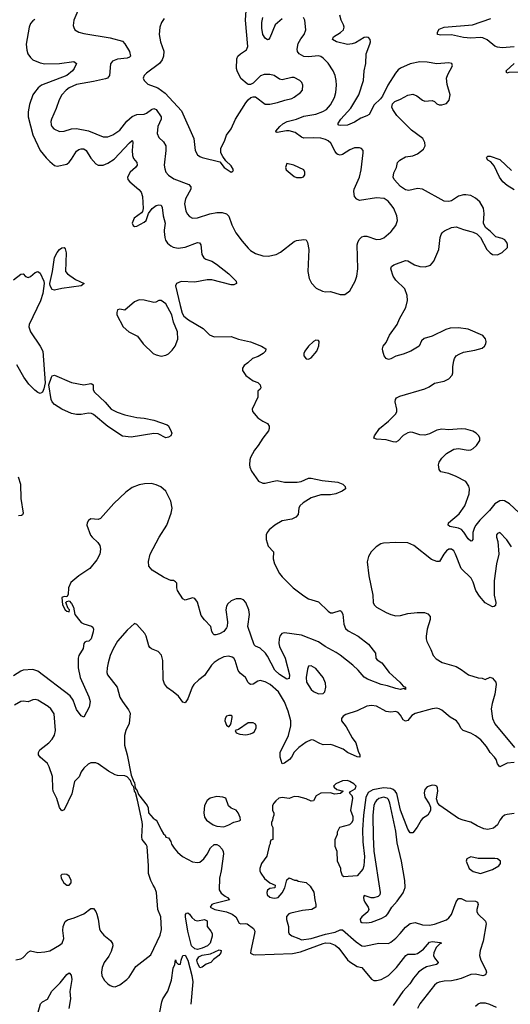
# Model space of a CAD drawing. Header units: inches. Extents: x 1954678 to 2060271, y 904822 to 1016299.
# Tile 277 of 403: x 2013221 to 2017277, y 983605 to 991753. Entities that reach past the tile are written whole.
import ezdxf

# ---------------------------------------------------------------- set-up
doc = ezdxf.new("R2010")
doc.units = ezdxf.units.IN
doc.header["$MEASUREMENT"] = 0
doc.layers.add('C0918', color=7, linetype='Continuous')
doc.layers.add('C0919', color=7, linetype='Continuous')

msp = doc.modelspace()

# ---------------------------------------------------------------- linework, layer by layer
at = {"layer": 'C0918', "color": 5}
for points, elevation in [([(2014415.6, 990000), (2014419.7, 989950), (2014427, 989927), (2014443.6, 989903.6), (2014470, 989881.5), (2014490, 989871.4), (2014530, 989863.2), (2014590, 989870.2), (2014690, 989910.3), (2014706.4, 989906.4), (2014717.6, 989890), (2014727.2, 989810), (2014742.6, 989782.6), (2014760.7, 989770), (2014810, 989753.4), (2014848.2, 989730), (2014950.2, 989650.2), (2015010.6, 989590), (2015014, 989570), (2014990, 989557.6), (2014970, 989558.3), (2014810, 989600.5), (2014770, 989599.5), (2014670, 989579.6), (2014555.1, 989584.9), (2014518, 989570), (2014510.4, 989550), (2014547.3, 989387.3), (2014565.2, 989325.2), (2014578.5, 989298.5), (2014616.3, 989270), (2014738.5, 989198.5), (2014790, 989146), (2014830, 989128.9), (2014970, 989132.4), (2015029.2, 989109.2), (2015130, 989088.1), (2015220.7, 989050), (2015256, 989030), (2015254, 989010), (2015233.4, 988990), (2015193.5, 988966.5), (2015144.9, 988950), (2015107.4, 988912.6), (2015077.3, 988890), (2015063, 988870), (2015062, 988850), (2015090, 988808.7), (2015150, 988763.8), (2015191, 988750), (2015210.3, 988730.3), (2015214.4, 988705.6), (2015210, 988695.3), (2015190, 988678), (2015188.8, 988630), (2015142, 988530), (2015144.9, 988510), (2015190, 988459.3), (2015230, 988430.4), (2015270, 988410.5), (2015282.4, 988390), (2015283.1, 988370), (2015277.6, 988350), (2015230.2, 988289.8), (2015191.8, 988228.2), (2015162, 988190), (2015130.3, 988129.7), (2015124.2, 988110), (2015121.7, 988070), (2015124.2, 988050), (2015137.1, 988017.1), (2015194.2, 987934.2), (2015230, 987916.3), (2015250, 987916.3), (2015307.7, 987932.3), (2015350, 987938.4), (2015410, 987924.9), (2015515.5, 987924.5), (2015548.5, 987931.5), (2015610, 987958.4), (2015630, 987958.4), (2015720.7, 987940.7), (2015850, 987927), (2015893, 987910), (2015910.6, 987890), (2015914, 987870), (2015886, 987850), (2015836, 987830), (2015790, 987821), (2015710, 987819.8), (2015630, 987794.8), (2015564.6, 987755.4), (2015536.5, 987730), (2015527.8, 987710), (2015522.1, 987657.9), (2015505.3, 987634.7), (2015470, 987618.2), (2015390, 987606.4), (2015330, 987569.8), (2015284.2, 987530), (2015267.4, 987510), (2015258.9, 987490), (2015258.3, 987450), (2015276.5, 987396.5), (2015319.5, 987350), (2015316.1, 987290), (2015328, 987250), (2015369.1, 987170), (2015390, 987141.7), (2015481.7, 987050), (2015570, 986985.2), (2015610, 986960.3), (2015690, 986936), (2015770, 986857), (2015790, 986845.7), (2015810, 986845.7), (2015870, 986863.8), (2015878.3, 986858.3), (2015892.3, 986832.3), (2015900.2, 986750), (2015914.6, 986714.6), (2015936.8, 986696.8), (2016018.4, 986650), (2016104.7, 986584.7), (2016162.4, 986510), (2016165.7, 986470), (2016175.2, 986455.2), (2016215.5, 986430), (2016274.8, 986350), (2016364, 986270), (2016390, 986238), (2016411.3, 986228.7), (2016410.7, 986209.3), (2016398, 986218), (2016370.6, 986209.4), (2016330, 986217), (2016260.7, 986240.7), (2016209.2, 986250), (2016096.2, 986296.2), (2016070, 986311.3), (2016019.1, 986370), (2015975.8, 986410), (2015870, 986493.8), (2015836.7, 986516.7), (2015745.5, 986565.5), (2015690, 986604.2), (2015550, 986659.4), (2015410, 986679.9), (2015386.9, 986673.1), (2015370.9, 986650), (2015365.4, 986630), (2015364.3, 986590), (2015370, 986566), (2015415.7, 986470), (2015452.1, 986330), (2015450, 986302), (2015430, 986295.6), (2015370, 986335.4), (2015330.6, 986370), (2015270, 986485.4), (2015252.9, 986510), (2015210, 986550.9), (2015170, 986568.3), (2015160.5, 986580.5), (2015108, 986730), (2015121.8, 986830), (2015116.4, 986870), (2015089.6, 986930), (2015070, 986951.6), (2015050, 986961.6), (2015010, 986959.6), (2014970, 986943.6), (2014941.1, 986918.9), (2014930, 986899), (2014924.6, 986870), (2014939, 986770), (2014934.9, 986730), (2014930, 986719.5), (2014910, 986691.3), (2014873.4, 986670), (2014843.3, 986663.3), (2014830, 986663.6), (2014819.3, 986670), (2014810, 986688.7), (2014800.4, 986730), (2014747.5, 986787.5), (2014722.6, 986822.6), (2014690, 986932.7), (2014670, 986962), (2014650, 986969.5), (2014590, 986949.2), (2014570, 986959.3), (2014525.6, 987030), (2014519.5, 987050), (2014519, 987090), (2014510, 987102), (2014491.9, 987111.9), (2014470, 987112.7), (2014450, 987119.3), (2014410, 987140.9), (2014316.4, 987196.4), (2014289.6, 987230), (2014286.3, 987270), (2014299.6, 987330), (2014373.7, 987470), (2014437.7, 987570), (2014473.7, 987670), (2014480.5, 987710), (2014470, 987769), (2014429.5, 987850), (2014387.1, 987887.1), (2014350, 987904.2), (2014310, 987914.7), (2014252.4, 987912.4), (2014210, 987904.8), (2014150, 987881.8), (2014098, 987842), (2013999.5, 987750), (2013890, 987623.7), (2013870, 987617), (2013810, 987621.2), (2013790, 987608.7), (2013778.8, 987590), (2013774.8, 987570), (2013807.1, 987487.1), (2013819.1, 987470), (2013866.7, 987426.7), (2013882.7, 987402.8), (2013888.9, 987370), (2013882.6, 987330), (2013858.3, 987281.7), (2013800.2, 987210), (2013710, 987149.8), (2013644.4, 987095.6), (2013625.7, 987050), (2013622.5, 986997.5), (2013610, 986976), (2013590, 986980.9), (2013568.4, 986970), (2013576, 986910), (2013597.3, 986870), (2013610, 986859.1), (2013630, 986854), (2013632.7, 986870), (2013621.6, 986881.6), (2013601.2, 986930), (2013610, 986937.3), (2013630, 986943.1), (2013650, 986920.4), (2013666.7, 986890), (2013677.1, 986830), (2013717.4, 986777.4), (2013730, 986764), (2013750, 986753.4), (2013815.4, 986735.4), (2013825.3, 986725.3), (2013830.2, 986710.2), (2013828.5, 986688.5), (2013811, 986629), (2013791.3, 986608.7), (2013770, 986607.6), (2013759.5, 986600.5), (2013752.4, 986590), (2013746.5, 986550), (2013710.3, 986490), (2013704.4, 986470), (2013704.4, 986390), (2013722, 986310), (2013793.7, 986150), (2013803.1, 986110), (2013795.8, 986064.2), (2013750, 985982), (2013730, 985993.2), (2013690, 986045.1), (2013662.9, 986122.9), (2013637.3, 986157.3), (2013370, 986362), (2013330, 986376.4), (2013250, 986369.7), (2013230, 986362.6), (2013170, 986323.9)], 520), ([(2015003.1, 990000), (2015008.4, 989990), (2015059.9, 989919.9), (2015110, 989861.6), (2015130, 989843.1), (2015170, 989818.9), (2015230, 989798.5), (2015274.7, 989794.7), (2015342.7, 989810), (2015377.6, 989830), (2015490, 989917.1), (2015510, 989925.5), (2015570, 989934.8), (2015590, 989931.3), (2015600.7, 989910), (2015610.4, 989850), (2015603, 989670), (2015613.4, 989610), (2015632.7, 989572.7), (2015672.3, 989532.3), (2015725.2, 989505.2), (2015750, 989500.7), (2015790, 989504), (2015870, 989479.1), (2015910, 989478), (2015949.5, 989510), (2015995.1, 989590), (2016008, 989630), (2016016.8, 989690), (2016011.5, 989890), (2016015.3, 989910), (2016026.9, 989933.2), (2016050, 989955.3), (2016070, 989961.5), (2016090, 989961.5), (2016170, 989932.9), (2016203.7, 989936.3), (2016231.8, 989948.2), (2016290, 989997.1), (2016292.3, 990000)], 540), ([(2017430, 987596.9), (2017270, 987746), (2017230, 987769.9), (2017210, 987774.5), (2017190, 987771.6), (2017150, 987746.8), (2017104.1, 987690), (2017025.7, 987610), (2016993.1, 987570), (2016979.8, 987550), (2016966, 987510), (2016967.7, 987450), (2016959.5, 987440.5), (2016950, 987438.7), (2016930, 987455.4), (2016892.2, 987512.2), (2016873, 987533), (2016850, 987544.9), (2016778.5, 987558.5), (2016763.5, 987570), (2016765.7, 987590), (2016855.4, 987664.6), (2016902.3, 987730), (2016936.5, 987830), (2016939.8, 987870), (2016933, 987893), (2016908.2, 987930), (2016830, 987973.6), (2016770, 987998), (2016702.9, 988010), (2016687.8, 988030), (2016683.9, 988070), (2016687.9, 988092.1), (2016710, 988124.4), (2016750, 988161.6), (2016810, 988199.5), (2016850, 988205.3), (2016930, 988190.5), (2016950, 988193.4), (2016970, 988204), (2016997.2, 988230), (2017025.2, 988270), (2017025.2, 988290), (2017017.2, 988310), (2016996, 988330), (2016967.3, 988347.2), (2016910, 988363.9), (2016870, 988367.1), (2016770, 988359.7), (2016710, 988364), (2016670, 988356.3), (2016610, 988325.4), (2016570, 988314.5), (2016530, 988316.1), (2016470, 988336.4), (2016450, 988339.1), (2016430, 988335.3), (2016390, 988312.1), (2016350, 988268), (2016330, 988256.9), (2016310, 988258.5), (2016250, 988276.8), (2016170, 988281.2), (2016148.7, 988290), (2016154, 988310), (2016195.6, 988370), (2016270, 988429.2), (2016331.7, 988490), (2016339.8, 988510), (2016339.3, 988530), (2016323.9, 988590), (2016327.1, 988610), (2016337.1, 988622.9), (2016362.9, 988637.1), (2016570, 988699.3), (2016605.3, 988714.7), (2016650, 988745.6), (2016730, 988761), (2016770, 988781.8), (2016796.8, 988810), (2016802.7, 988830), (2016802.6, 988882.6), (2016809.8, 988930), (2016816.2, 988950), (2016829.9, 988970.1), (2016854, 988986), (2016890, 989000.6), (2016982.9, 989017.1), (2017045.3, 989034.7), (2017064.5, 989050), (2017074, 989070), (2017076.2, 989090), (2017071.2, 989111.2), (2017050, 989139.6), (2016930, 989191.3), (2016850, 989203.1), (2016780.2, 989199.8), (2016744, 989190), (2016630, 989132.6), (2016564.4, 989115.6), (2016544, 989096), (2016523, 989050), (2016453.4, 989010), (2016390, 988984.4), (2016330, 988969.7), (2016290, 988945.6), (2016270, 988941.6), (2016249.7, 988949.7), (2016234.5, 988970), (2016222.4, 989010), (2016220.7, 989030), (2016226.6, 989050), (2016250, 989082.8), (2016279.1, 989140.9), (2016341, 989230), (2016362, 989278), (2016413, 989370), (2016428.2, 989430), (2016425.4, 989470), (2016404.5, 989524.5), (2016330, 989596.3), (2016308.3, 989630), (2016289.6, 989690), (2016296, 989710), (2016315.1, 989724.9), (2016410, 989760.5), (2016430, 989757.1), (2016484.8, 989724.8), (2016530, 989710.3), (2016572.9, 989707.1), (2016617.4, 989722.6), (2016644.2, 989755.8), (2016687.1, 989850), (2016697.8, 989950), (2016704.9, 989975.1), (2016714, 989990), (2016725.8, 990000)], 520), ([(2016951.6, 990000), (2016970, 989995.3), (2017001.4, 989981.4), (2017030, 989950.7), (2017083.7, 989850), (2017110, 989822.4), (2017130, 989808.5), (2017170, 989808.2), (2017210, 989825.5), (2017252.9, 989867.1), (2017253, 989893), (2017248.4, 989910), (2017232, 989932), (2017210, 989942.7), (2017157.2, 989957.2), (2017125.4, 989990), (2017113, 990000)], 520), ([(2013170, 989600.1), (2013230, 989645.8), (2013250, 989648.5), (2013270, 989626.7), (2013290, 989619.6), (2013310, 989626.9), (2013350, 989661.8), (2013370, 989668.2), (2013390, 989656.5), (2013419.7, 989590), (2013424, 989570), (2013412.5, 989487.5), (2013392.6, 989427.4), (2013300.2, 989230), (2013297.6, 989210), (2013310.9, 989170), (2013390.6, 989050.6), (2013411.2, 989010), (2013432.4, 988747.6), (2013421.9, 988698.1), (2013410, 988669.8), (2013390, 988660.8), (2013370, 988668.7), (2013346, 988686), (2013297.6, 988737.6), (2013253.9, 988793.9), (2013196.7, 988896.7)], 480), ([(2013208.1, 987970), (2013228, 987910), (2013230.9, 987790), (2013250.3, 987669.7), (2013244.1, 987655.9), (2013236, 987650), (2013210, 987648.2)], 480), ([(2017285.6, 987390), (2017249.5, 987449.5), (2017190, 987508.7), (2017170, 987502), (2017162.8, 987490), (2017162.8, 987470), (2017174, 987434), (2017182, 987330), (2017162, 987250), (2017142.3, 987110), (2017142.3, 986990), (2017158.4, 986930), (2017155.8, 986904.2), (2017144, 986896), (2017130, 986895.1), (2017070, 986928.5), (2017022.1, 986982.1), (2016991.6, 987030), (2016970, 987098.4), (2016952.9, 987130), (2016871.1, 987210), (2016824.7, 987330), (2016810, 987357), (2016791, 987371), (2016770, 987371), (2016750, 987356.9), (2016727, 987330), (2016690.8, 987270), (2016670.4, 987269.6), (2016626.8, 987286.8), (2016480.5, 987400.5), (2016430, 987422.9), (2016330, 987425.6), (2016230, 987422), (2016205.7, 987414.3), (2016166.8, 987390), (2016127.7, 987350), (2016104.9, 987310), (2016092.5, 987267.5), (2016106.5, 987150), (2016139.5, 986990), (2016143.1, 986930), (2016150.6, 986910), (2016171.8, 986891.8), (2016250, 986848.5), (2016290, 986830.4), (2016330, 986820.4), (2016370, 986822.4), (2016430, 986837.6), (2016508.3, 986848.3), (2016566.6, 986846.6), (2016595.8, 986835.8), (2016614.6, 986814.6), (2016615.8, 986790), (2016588.5, 986710), (2016580.4, 986650), (2016582.4, 986630), (2016587.3, 986607.3), (2016621.4, 986541.4), (2016640.5, 986490), (2016662.9, 986462.9), (2016712.8, 986432.8), (2016830, 986399.1), (2016870, 986376.3), (2016931.3, 986330), (2017010, 986307.7), (2017044, 986304), (2017070, 986292), (2017110, 986312), (2017130, 986302.8), (2017156.3, 986270), (2017159.1, 986250), (2017150.3, 986170), (2017126, 986094), (2017118.6, 986050), (2017130.2, 985970), (2017150, 985924.9), (2017311.2, 985731.2)], 540), ([(2017310, 985607), (2017250, 985600.5), (2017190, 985569.2), (2017170, 985595.3), (2017159.6, 985630), (2017146.6, 985650), (2017110, 985688.3), (2017079.3, 985739.3), (2017033.1, 985793.1), (2016990, 985827.9), (2016950, 985849.8), (2016887.3, 985870), (2016870, 985887.3), (2016849.7, 985930), (2016831.1, 985950), (2016780, 985980), (2016710, 986038.5), (2016690, 986049.7), (2016670, 986054.4), (2016630.7, 986050.7), (2016490, 986012.2), (2016464, 985996.1), (2016430, 985953.6), (2016410, 985947.6), (2016390, 985960.3), (2016370, 985997.2), (2016350, 986020.9), (2016330, 986026.8), (2016290, 986021.8), (2016250, 986027.4), (2016170, 986071.2), (2016130, 986078), (2016090, 986071.1), (2016010, 986032.6), (2015918, 986002), (2015896, 985990), (2015881, 985970), (2015882.8, 985950), (2015920, 985900), (2015969.4, 985809.4), (2016000.9, 985770), (2016018.9, 985698.9), (2016034.4, 985670), (2016032, 985650), (2016010, 985654), (2015932, 985690), (2015894.9, 985714.9), (2015810, 985748.7), (2015790, 985754), (2015730, 985753.2), (2015702.4, 985762.4), (2015650, 985789.8), (2015630, 985792.5), (2015590, 985775.3), (2015527.9, 985730), (2015489.5, 985690.5), (2015469.3, 985650.7), (2015452.7, 985630), (2015410, 985601.6), (2015390, 985596), (2015374, 985650), (2015375.6, 985690), (2015442.5, 985830), (2015462.4, 985910), (2015461.4, 985950), (2015440.9, 986030), (2015410, 986108.2), (2015362, 986190), (2015290.9, 986250), (2015250, 986273.3), (2015210, 986284.2), (2015190, 986278.7), (2015150, 986255.4), (2015130, 986251.3), (2015118.9, 986258.9), (2015110, 986267.3), (2015087.1, 986310), (2015044.3, 986344.3), (2015026.4, 986366.3), (2015002.4, 986450), (2014990, 986469.4), (2014978, 986478), (2014950, 986486.3), (2014910, 986480.4), (2014870, 986462.3), (2014830, 986433.7), (2014807.9, 986410), (2014750, 986326.9), (2014700.9, 986290), (2014659.6, 986250), (2014646, 986230), (2014610, 986133.2), (2014590, 986099.3), (2014570, 986106), (2014533.8, 986153.8), (2014490, 986191.3), (2014442.5, 986222.5), (2014417, 986257), (2014406.6, 986290), (2014405.1, 986450), (2014394.5, 986494.5), (2014365.8, 986525.8), (2014310, 986546.6), (2014297.6, 986557.6), (2014289.5, 986570), (2014267, 986650), (2014254.5, 986674.5), (2014190, 986748.7), (2014170, 986755.3), (2014110, 986701.2), (2014030, 986609.4), (2013994, 986546), (2013970.3, 986490), (2013951.6, 986430), (2013944.6, 986390), (2013942.6, 986350), (2013947, 986330), (2014027.4, 986230), (2014050, 986147.7), (2014070, 986110.5), (2014121.8, 986041.8), (2014134, 986014), (2014124.9, 985930), (2014097.4, 985870), (2014086.7, 985830), (2014087.6, 985750), (2014109.3, 985669.3), (2014141.7, 985501.7), (2014164.9, 985444.9), (2014170, 985441), (2014176.8, 985396.8), (2014182.8, 985382.8), (2014190, 985381), (2014202.3, 985342.3), (2014274, 985250), (2014282, 985230), (2014286.8, 985190), (2014324.9, 985144.9), (2014350, 985128), (2014357.6, 985117.6), (2014390.4, 985050), (2014410, 985016.3), (2014423.4, 985003.4), (2014430, 984986.8), (2014450, 984982), (2014470, 984952), (2014476.4, 984930), (2014496.7, 984896.7), (2014524.3, 984864.3), (2014568, 984828), (2014650, 984783.1), (2014690, 984777.4), (2014710, 984782.3), (2014744, 984810), (2014770, 984846.7), (2014798.9, 984901.1), (2014830, 984927.4), (2014850, 984926.2), (2014870, 984915.8), (2014894.1, 984890), (2014903.5, 984870), (2014905.7, 984850), (2014885.9, 984710), (2014872.9, 984650), (2014870.9, 984550.9), (2014885.4, 984525.5), (2014919, 984499), (2014938, 984490), (2014954.8, 984470), (2014824.4, 984435.6), (2014810.5, 984430), (2014794.9, 984410), (2014835.5, 984390), (2014929.7, 984369.7), (2014977.7, 984350), (2015007.6, 984330), (2015035.3, 984275.3), (2015050, 984270.3), (2015090, 984273.1), (2015101, 984270), (2015153.6, 984233.6), (2015163.7, 984210), (2015163.1, 984190), (2015131.1, 984050), (2015130, 984028.9), (2015150, 984016.6), (2015173.7, 984013.7), (2015475.8, 984024.2), (2015542, 984038), (2015730, 984109.1), (2015750, 984112.9), (2015788.4, 984110), (2015830, 984093.1), (2015858.9, 984070), (2015930, 983974), (2015950, 983956.6), (2016010, 983917.4), (2016050, 983910.3), (2016130, 983812.8), (2016150, 983802.4), (2016170, 983801.2), (2016210.3, 983810.3), (2016270, 983844.1), (2016335.4, 983910), (2016414, 984010), (2016430, 984018.5), (2016490, 984018.8), (2016510, 984025.8), (2016559.5, 984060.5), (2016610, 984118.2), (2016630, 984125.6), (2016697.4, 984117.4), (2016707.3, 984110), (2016695.5, 984104.5), (2016664.9, 984075.1), (2016643.8, 984030), (2016642.6, 984010), (2016651.3, 983990), (2016680.4, 983950), (2016677.7, 983942.3), (2016665.9, 983934.1), (2016583.7, 983916.3), (2016550, 983896.3), (2016518.9, 983870), (2016477.4, 983822.6), (2016446.8, 983773.2), (2016389.4, 983710), (2016310, 983594.8)], 540), ([(2013187.9, 983972.1), (2013230, 983981.6), (2013250, 983992.7), (2013290, 984037.1), (2013310, 984048.2), (2013370, 984034), (2013430, 984038.8), (2013470, 984047.3), (2013550, 984094), (2013572, 984110), (2013585.2, 984150), (2013576.5, 984216.5), (2013579.5, 984250), (2013597, 984290), (2013617.3, 984302.7), (2013670, 984319.6), (2013750, 984354.6), (2013810, 984397), (2013830, 984397.1), (2013850, 984374), (2013859.6, 984350), (2013870.3, 984310), (2013881.3, 984230), (2013890, 984210.8), (2013916.7, 984176.7), (2013972.8, 984132.8), (2013988.4, 984108.4), (2013990.4, 984090), (2013978, 984042), (2013957.1, 984002.9), (2013919.3, 983950), (2013903.8, 983910), (2013897.1, 983870), (2013900.9, 983840.9), (2013922.3, 983802.3), (2013950, 983773.4), (2013970, 983760.4), (2013990, 983752.2), (2014010, 983750.3), (2014050, 983765.7), (2014107.6, 983810), (2014125.6, 983830), (2014182.3, 983917.7), (2014305.6, 984014.4), (2014383.7, 984176.3), (2014394.7, 984225.3), (2014388.7, 984330), (2014363.1, 984390), (2014352.7, 984530), (2014338.8, 984570), (2014324.1, 984590), (2014305.3, 984630), (2014287, 984687), (2014287.2, 984750), (2014275.6, 984910), (2014267.5, 984927.5), (2014233.6, 984970), (2014229.4, 984990), (2014236.9, 985090), (2014234.1, 985114.1), (2014194.7, 985294.7), (2014177.5, 985357.5), (2014170, 985368.7), (2014163.6, 985403.6), (2014150, 985417.2), (2014138, 985458), (2014110, 985486.6), (2014090, 985494.5), (2014030, 985497.6), (2014010, 985503.6), (2013954.1, 985534.1), (2013870, 985595.8), (2013850, 985603.5), (2013810, 985604), (2013786.9, 985593.1), (2013750, 985558.3), (2013729.1, 985530), (2013712.1, 985487.9), (2013674, 985450), (2013652.7, 985347.3), (2013590, 985214), (2013570, 985205.2), (2013550, 985233.2), (2013527.1, 985307.1), (2013498.9, 985370), (2013494.3, 985390), (2013493.3, 985490), (2013464, 985570), (2013450, 985597.6), (2013389.4, 985650), (2013377, 985670), (2013376.2, 985690), (2013387, 985710), (2013462, 985770), (2013490, 985799.1), (2013510, 985831), (2013517.4, 985870), (2013506.6, 986010), (2013478, 986050), (2013455.1, 986070), (2013370, 986122.3), (2013350, 986128.5), (2013330, 986125.1), (2013290, 986107.1), (2013250, 986112.4), (2013230, 986109.7), (2013179, 986081)], 540), ([(2017310, 985183.7), (2017250, 985176), (2017230, 985169.3), (2017210, 985152.7), (2017191.5, 985128.5), (2017170.3, 985090), (2017137.2, 985062.8), (2017090, 985051.3), (2017057.8, 985057.8), (2017002.7, 985082.7), (2016950, 985113.3), (2016887.8, 985127.8), (2016850, 985143), (2016694, 985250), (2016677.2, 985270), (2016665.6, 985305.6), (2016679, 985370), (2016676.5, 985396.5), (2016668.7, 985410), (2016656.6, 985416.6), (2016630, 985419.3), (2016590, 985405.2), (2016570, 985382), (2016564.1, 985355.9), (2016570, 985318), (2016604.9, 985264.9), (2016617.3, 985237.3), (2016617.3, 985210), (2016594, 985170), (2016550, 985141.6), (2016539.5, 985130), (2016508.4, 985070), (2016470, 985023.7), (2016450, 985025.2), (2016430, 985054), (2016370, 985212.8), (2016338.3, 985350), (2016326.5, 985370), (2016310, 985382.4), (2016290, 985389.5), (2016230, 985396.5), (2016140.7, 985379.3), (2016101.7, 985358.3), (2016084, 985316), (2016062.6, 985170), (2016056.3, 985050), (2016058.6, 984950), (2016071.3, 984828.7), (2016066.8, 984750), (2016056.7, 984723.3), (2016010, 984669.4), (2015900.2, 984660.2), (2015888.4, 984668.4), (2015875.3, 984710), (2015875.3, 984730), (2015848, 984790), (2015846, 984870), (2015828, 984910), (2015828, 984970), (2015847.3, 985012.7), (2015848.4, 985031.6), (2015868, 985070), (2015950, 985094), (2015966, 985110), (2015977, 985130), (2015976.6, 985156.6), (2015959, 985210), (2015974, 985310), (2015969, 985330), (2015948, 985352), (2015955.3, 985364.7), (2015993.1, 985386.9), (2016003.7, 985410), (2015982.9, 985430), (2015950, 985449.7), (2015930, 985457.4), (2015890, 985454.3), (2015834.8, 985430), (2015816, 985410), (2015820.7, 985400.7), (2015842.8, 985382.8), (2015894, 985370), (2015874, 985350), (2015824, 985344), (2015790, 985354), (2015710, 985353.2), (2015671.3, 985330), (2015650, 985288), (2015630, 985286), (2015590, 985304), (2015530, 985322.7), (2015490, 985324), (2015450, 985308.7), (2015390, 985316), (2015364.7, 985310), (2015338, 985290), (2015322, 985270), (2015312, 985250), (2015312, 985210), (2015322, 985190), (2015322, 985170), (2015312.7, 985147.3), (2015312, 985130), (2015302, 985110), (2015302, 985090), (2015312.7, 985067.3), (2015314, 984970), (2015298, 984962), (2015292.7, 984947.3), (2015292.7, 984932.7), (2015283.6, 984916.4), (2015264.7, 984830), (2015221, 984770), (2015206.8, 984730), (2015206.8, 984710), (2015214.8, 984690), (2015245.2, 984645.2), (2015290, 984611.3), (2015332, 984590), (2015330, 984568), (2015290, 984562), (2015270.9, 984549.1), (2015264, 984530), (2015267.7, 984510), (2015290, 984490.8), (2015310, 984484.9), (2015330, 984482), (2015358, 984490), (2015392.1, 984527.9), (2015414, 984570), (2015430, 984634), (2015450, 984652), (2015492.7, 984632.7), (2015511.6, 984631.6), (2015523.6, 984623.6), (2015590, 984614), (2015623.6, 984583.6), (2015653.7, 984533.7), (2015660.7, 984470), (2015670.6, 984430), (2015670.6, 984410), (2015636, 984390), (2015558.5, 984381.5), (2015462, 984358), (2015447.3, 984352.7), (2015427.3, 984332.7), (2015426.5, 984306.5), (2015443.8, 984250), (2015442, 984202), (2015447.6, 984187.6), (2015470, 984172.7), (2015530, 984150.6), (2015550, 984137.3), (2015632, 984150), (2015750, 984185.1), (2015830, 984201.7), (2015870, 984220.3), (2015890, 984220.9), (2016002.8, 984122.8), (2016050, 984089.5), (2016070, 984085), (2016190, 984111.8), (2016270, 984109.1), (2016290, 984119.6), (2016330, 984152.2), (2016367.1, 984190), (2016410, 984243.6), (2016450, 984273.5), (2016490, 984280.6), (2016550, 984262.8), (2016610, 984259.1), (2016650, 984266.9), (2016750, 984303.6), (2016770, 984319.6), (2016790, 984348.8), (2016830, 984453.7), (2016850, 984479.1), (2016870, 984479.3), (2016910, 984461.4), (2016990, 984459), (2017006, 984450), (2017011.8, 984430), (2017000.3, 984390), (2017000.3, 984370), (2017011.8, 984350), (2017072, 984292), (2017076.9, 984270), (2017051.5, 984128.5), (2017028.4, 984050), (2017023.7, 984010), (2017032.9, 983970), (2017073.7, 983890), (2017079.3, 983870), (2017073, 983850), (2017050, 983841.3), (2016990, 983853.1), (2016950, 983852), (2016870, 983818.4), (2016830, 983807.4), (2016790, 983798.8), (2016730, 983796.2), (2016690, 983788.7), (2016670, 983779.1), (2016650, 983762), (2016529.1, 983610), (2016510.4, 983570.4)], 560), ([(2014379.1, 983540.9), (2014394.9, 983625.1), (2014404.5, 983650), (2014445.3, 983714.7), (2014475.8, 983804.2), (2014490, 983902.8), (2014504.9, 983935.1), (2014510, 983972), (2014514.8, 983954.8), (2014530, 983938), (2014550, 983936), (2014555.8, 983970), (2014570, 984008.4), (2014590, 984012), (2014610.8, 983970.8), (2014643.4, 983843.4), (2014651.2, 983791.2), (2014635.1, 983604.9)], 520), ([(2013372.3, 983527.7), (2013392, 983608), (2013410, 983624.9), (2013450, 983648.4), (2013485.8, 983714.2), (2013556.2, 983783.8), (2013610, 983850.4), (2013630, 983864.9), (2013646.9, 983846.9), (2013651.9, 983810), (2013636.1, 983710), (2013640.5, 983650), (2013627.3, 983570)], 520), ([(2016989.9, 983590.1), (2017010, 983607.5), (2017030, 983617.1), (2017070, 983617.8), (2017105.3, 983605.3), (2017160.2, 983580.2)], 560)]:
    msp.add_lwpolyline(points, dxfattribs=dict(at, elevation=elevation))
for points, elevation in [([(2013510, 989514.6), (2013490, 989520.6), (2013473.2, 989550), (2013469.9, 989570), (2013491.8, 989670), (2013510, 989784.9), (2013530, 989825.5), (2013550, 989850.5), (2013570, 989864.9), (2013590, 989867.3), (2013597.2, 989857.2), (2013604.2, 989824.2), (2013601, 989670), (2013615.2, 989650), (2013681.9, 989601.9), (2013753.4, 989570), (2013730, 989549.9), (2013570, 989528.4)], 480), ([(2014210, 989433.3), (2014170, 989418), (2014090, 989349.4), (2014050, 989358.4), (2014030, 989351.6), (2014023.1, 989330), (2014025.3, 989310), (2014076.3, 989210), (2014122, 989170), (2014193.6, 989133.6), (2014240.4, 989070), (2014325.5, 988990), (2014350, 988978.7), (2014390, 988968.5), (2014430, 988977.1), (2014451, 988989), (2014482.5, 989017.5), (2014507.6, 989050), (2014529.7, 989110), (2014524.8, 989170), (2014493.3, 989250), (2014478, 989310), (2014430, 989400.9), (2014390, 989429.3), (2014370, 989429), (2014345.2, 989414.8), (2014330, 989412), (2014250, 989431.6)], 520), ([(2015670, 989101.2), (2015650, 989089.3), (2015610, 989052.3), (2015577.1, 989010), (2015570.5, 988990), (2015570.7, 988970), (2015590, 988946), (2015610, 988942.8), (2015630, 988954), (2015676.9, 989010), (2015694, 989054), (2015696, 989090), (2015690, 989099)], 540), ([(2013750, 988731.3), (2013810, 988741.2), (2013818.6, 988738.6), (2013827.2, 988730), (2013828.2, 988690), (2013839.4, 988670), (2013927.4, 988587.4), (2013977.1, 988530), (2014026, 988506), (2014090, 988484.2), (2014190, 988459.5), (2014250, 988454.9), (2014330, 988438), (2014439.9, 988399.9), (2014450, 988391.3), (2014474, 988346), (2014479.1, 988330), (2014470, 988309), (2014450, 988297.2), (2014430, 988293.2), (2014364.9, 988324.9), (2014330, 988328.9), (2014142.2, 988297.8), (2014070, 988306.4), (2013950, 988385.7), (2013830, 988486), (2013813.7, 988493.7), (2013790, 988497), (2013730, 988486.4), (2013690, 988485.3), (2013650, 988493.9), (2013570, 988529.4), (2013508.2, 988568.2), (2013490.3, 988590.3), (2013482.3, 988610), (2013461.9, 988730), (2013484.8, 988795.2), (2013490, 988804.9), (2013510, 988810.3), (2013650, 988749.5)], 480), ([(2015630, 986405.2), (2015610, 986402), (2015601.3, 986378.7), (2015588, 986310), (2015592.4, 986270), (2015630, 986211), (2015650, 986194), (2015690, 986175.5), (2015730, 986176.3), (2015743.7, 986190), (2015753, 986230), (2015750, 986262), (2015730, 986309.2), (2015670, 986382.7)], 540), ([(2014950, 985996), (2014932, 985990), (2014918.8, 985970), (2014916, 985950), (2014930, 985914), (2014950, 985902), (2014963.1, 985916.9), (2014970, 985934), (2014978, 985978), (2014978, 985990), (2014970, 985995.3)], 560), ([(2015150, 985934.5), (2015110, 985934), (2015030, 985878), (2015002, 985870), (2015011.6, 985851.6), (2015040.7, 985840.7), (2015090, 985834.8), (2015130, 985844), (2015149.5, 985850.5), (2015160.1, 985859.9), (2015177.2, 985890), (2015177.2, 985910), (2015170, 985922)], 560), ([(2014850, 985324), (2014796.4, 985310), (2014770, 985290.7), (2014749.5, 985250), (2014743, 985190), (2014750, 985154.4), (2014766.4, 985130), (2014820.9, 985090), (2014850, 985079.5), (2014910, 985074.8), (2014950, 985089.1), (2014990, 985112.3), (2015036.6, 985123.4), (2015045.2, 985130), (2015044.5, 985150), (2015027.3, 985190), (2015011.7, 985211.7), (2014970, 985229), (2014947.6, 985247.6), (2014926, 985310), (2014899.4, 985319.4)], 560), ([(2016230, 985318.3), (2016190, 985308.2), (2016170, 985292.6), (2016161.1, 985278.9), (2016149.1, 985250), (2016141.9, 985170), (2016142.4, 984990), (2016148.7, 984871.3), (2016199.8, 984530), (2016197.8, 984510), (2016183.8, 984496.2), (2016150, 984485), (2016125.5, 984485.5), (2016070, 984505.2), (2016063.1, 984490), (2016067.2, 984470), (2016074.9, 984450), (2016102.4, 984410), (2016108.1, 984390), (2016099.1, 984370), (2016050.3, 984330), (2016035.8, 984310), (2016038, 984290), (2016050, 984282.6), (2016090, 984279.1), (2016130, 984285.8), (2016210, 984314.9), (2016250, 984337), (2016265.3, 984354.7), (2016297.6, 984410), (2016342.5, 984457.5), (2016392.5, 984527.5), (2016408, 984572), (2016404.2, 984630), (2016378.3, 984790), (2016341.7, 984941.8), (2016330, 985037.2), (2016280.2, 985270), (2016270, 985298.8), (2016259.3, 985310)], 580), ([(2016950, 984824), (2016918, 984810), (2016911.3, 984790), (2016938, 984730), (2016970, 984704), (2017030, 984688.4), (2017130, 984720.7), (2017182, 984750), (2017197.2, 984770), (2017197.2, 984790), (2017170, 984809), (2017150, 984812.7), (2017010, 984811.8)], 580), ([(2013590, 984682), (2013570, 984678), (2013562, 984670), (2013564.7, 984650), (2013586.8, 984610), (2013610, 984591), (2013630, 984591), (2013645.2, 984610), (2013646, 984630), (2013630, 984664), (2013610, 984679)], 560), ([(2014690, 984296.5), (2014750, 984306.7), (2014770, 984294.8), (2014771.7, 984250), (2014802.2, 984210), (2014810.9, 984190), (2014811.8, 984168.2), (2014795.2, 984110), (2014773.1, 984090), (2014730, 984068.5), (2014690, 984059.6), (2014670, 984063.2), (2014641.3, 984090), (2014609.9, 984209.9), (2014592.4, 984330), (2014591.5, 984348.5), (2014600.7, 984359.3), (2014610, 984362), (2014626, 984350), (2014644, 984324), (2014670, 984302.4)], 520), ([(2014710, 983907.9), (2014690, 983948.3), (2014686.8, 983970), (2014701.7, 983998.3), (2014730, 984012.5), (2014797.5, 984022.5), (2014870, 984056), (2014886.8, 984050), (2014884.4, 984030), (2014866.7, 984010), (2014823.7, 983976.3), (2014801.1, 983950), (2014763, 983937), (2014730, 983911.5)], 520)]:
    msp.add_lwpolyline(points, close=True, dxfattribs=dict(at, elevation=elevation))
at = {"layer": 'C0919', "color": 5}
for points, elevation in [([(2013730.3, 991889.7), (2013667.4, 991750), (2013664.4, 991704.4), (2013667.6, 991687.6), (2013678, 991670), (2013710.8, 991650), (2013750, 991637.4), (2013970, 991603.1), (2014070, 991574.4), (2014090, 991553.4), (2014130, 991490.4), (2014136, 991450), (2014130, 991442.4), (2014110, 991435.1), (2014030, 991425.8), (2013988.7, 991410), (2013972.3, 991387.7), (2013962.7, 991290), (2013948, 991270), (2013930, 991262.4), (2013830, 991241.4), (2013690, 991216.5), (2013630.3, 991190), (2013604.6, 991170), (2013568.9, 991130), (2013546, 991090), (2013521.6, 991018.4), (2013483.6, 990930), (2013479.6, 990910), (2013482.4, 990882.4), (2013487.6, 990867.6), (2013502.4, 990850), (2013550, 990827.6), (2013589, 990829), (2013650, 990850.2), (2013690, 990852.2), (2013790, 990832.9), (2013910, 990783.9), (2013950, 990784.7), (2013990, 990799.7), (2014050, 990839.2), (2014106.5, 990913.5), (2014150, 990951.8), (2014190, 990968.2), (2014250, 990971.3), (2014270, 990980.2), (2014310, 991010.2), (2014330, 991018.2), (2014348.2, 991010), (2014391.3, 990950), (2014391.8, 990930), (2014364.3, 990870), (2014357.6, 990810), (2014370, 990777.1), (2014410, 990742), (2014428, 990710), (2014429.2, 990670), (2014416.5, 990550), (2014419.9, 990519.9), (2014430.2, 990490.2), (2014450, 990467), (2014495.2, 990435.2), (2014619.3, 990390), (2014635.6, 990370), (2014635.8, 990350), (2014592.3, 990270), (2014584.2, 990230), (2014594.3, 990170), (2014605.7, 990145.7), (2014624.2, 990124.2), (2014650, 990111.7), (2014690, 990112.6), (2014794.1, 990145.9), (2014850, 990158), (2014896.1, 990156.1), (2014930, 990146.4), (2014950, 990127.3), (2014974.4, 990054.4), (2015003.1, 990000)], 540), ([(2014416.7, 991763.3), (2014394, 991730), (2014379.1, 991690), (2014373.4, 991630), (2014384, 991570), (2014412.5, 991492.5), (2014410.6, 991450), (2014398.4, 991421.6), (2014377.3, 991390), (2014270.5, 991310), (2014250.6, 991290), (2014242, 991270), (2014250.8, 991250), (2014280.3, 991220.3), (2014362.8, 991190), (2014424.4, 991144.4), (2014558.1, 990998.1), (2014659.5, 990770), (2014670.6, 990670), (2014690, 990634.8), (2014710, 990620.5), (2014730, 990613.4), (2014876.3, 990576.3), (2014911, 990530), (2014970, 990491.3), (2014982, 990498), (2014988.7, 990510), (2014970, 990544), (2014924.8, 990584.8), (2014900.9, 990620.9), (2014885.2, 990650), (2014883.7, 990690), (2014913.5, 990746.5), (2014930, 990797.3), (2014969.6, 990850), (2015006.3, 990930), (2015090, 991066), (2015109, 991090), (2015132.1, 991107.9), (2015150, 991114.8), (2015170, 991114.8), (2015250, 991053.4), (2015290, 991052.7), (2015352.1, 991067.9), (2015412.3, 991087.7), (2015470, 991100.3), (2015490, 991110.4), (2015542.7, 991150), (2015559.5, 991170), (2015560.7, 991210), (2015552.9, 991232.9), (2015537.2, 991250), (2015490, 991274), (2015470, 991273.6), (2015390, 991256), (2015370, 991261.2), (2015324, 991290), (2015290, 991298), (2015242, 991298), (2015212, 991288), (2015150, 991226.6), (2015130, 991215.1), (2015110, 991216), (2015101.2, 991221.2), (2015050, 991267), (2015018, 991330), (2015014.3, 991350), (2015015.6, 991430), (2015025.6, 991450), (2015046, 991470), (2015095.6, 991504.4), (2015108.2, 991531.8), (2015088.5, 991750), (2015092.1, 991830)], 560), ([(2015390, 991760.7), (2015334.3, 991710), (2015290, 991602), (2015278, 991590), (2015270, 991587.3), (2015250, 991600.7), (2015230.8, 991630.8), (2015222.9, 991682.9), (2015223.2, 991730), (2015230.5, 991770)], 540), ([(2016292.3, 990000), (2016331.5, 990050), (2016343.6, 990090), (2016338.7, 990130), (2016314.3, 990190), (2016301.3, 990210), (2016266, 990250), (2016233.3, 990273.3), (2016170, 990279.7), (2016030, 990255.6), (2016007, 990267), (2015990, 990289.2), (2015982.4, 990330), (2015986, 990350), (2016031.2, 990450), (2016045.1, 990510), (2016059.5, 990650), (2016059.3, 990670), (2016046.6, 990686.6), (2016030, 990691.8), (2015990, 990691.5), (2015950, 990674.7), (2015890, 990636.8), (2015870, 990632), (2015850, 990637.2), (2015843.7, 990643.7), (2015830, 990661.1), (2015794.1, 990730), (2015771.2, 990751.2), (2015750, 990762.2), (2015710, 990772), (2015650, 990776.4), (2015570, 990771.2), (2015550, 990779.8), (2015499.6, 990819.6), (2015450, 990833.4), (2015426.3, 990833.7), (2015350, 990818), (2015342, 990822), (2015339.5, 990830), (2015372.4, 990870), (2015396, 990890), (2015431, 990909), (2015510, 990928.9), (2015570, 990954.4), (2015669.3, 990970.7), (2015727.5, 990992.5), (2015758.3, 991010), (2015790.6, 991049.4), (2015824.2, 991110), (2015835.3, 991150), (2015840.4, 991210), (2015838.5, 991250), (2015829.8, 991290), (2015812.1, 991330), (2015770, 991394.3), (2015730, 991434.7), (2015710, 991447.8), (2015690, 991453.5), (2015610, 991445.6), (2015570, 991449.3), (2015530.9, 991470), (2015516.8, 991490), (2015514.6, 991510), (2015524.5, 991555.5), (2015545.3, 991594.7), (2015571.5, 991630), (2015587.6, 991670), (2015578.4, 991750), (2015566.6, 991770)], 540), ([(2017113, 990000), (2017072.5, 990032.5), (2017056.5, 990070), (2017060.6, 990150), (2017054.3, 990194.3), (2017026.5, 990246.5), (2016990, 990277.1), (2016950, 990296.8), (2016910, 990304.1), (2016890, 990303.1), (2016850, 990291.9), (2016790, 990253.7), (2016770, 990246.9), (2016730, 990249.7), (2016550, 990350.7), (2016510, 990355), (2016439.4, 990340.6), (2016410, 990345.4), (2016370, 990373.5), (2016315.8, 990430), (2016309.8, 990450), (2016314.2, 990485.8), (2016335.1, 990530), (2016344.7, 990570), (2016362.4, 990590), (2016410, 990617.3), (2016470, 990625.3), (2016510, 990643.1), (2016558.5, 990681.5), (2016573, 990710), (2016570, 990735.3), (2016555.1, 990770), (2016459.7, 990839.7), (2016340.3, 990960.3), (2016305.8, 991010), (2016298.2, 991030), (2016302.9, 991057.1), (2016323.3, 991076.7), (2016370, 991094.6), (2016430, 991128.9), (2016470, 991136.5), (2016503.2, 991123.2), (2016550, 991087.4), (2016570, 991079.5), (2016630, 991083.1), (2016650, 991075.3), (2016670, 991057.6), (2016690, 991048.9), (2016710.9, 991049.1), (2016750, 991060.4), (2016772, 991088), (2016780.5, 991130), (2016755.7, 991215.7), (2016750.8, 991270), (2016759.6, 991300.4), (2016799.5, 991370), (2016793.2, 991390), (2016770, 991396.3), (2016670, 991388.7), (2016590, 991401), (2016530, 991402.7), (2016450, 991387.7), (2016370, 991352.9), (2016350, 991338.3), (2016327.6, 991310), (2016264.2, 991210), (2016220, 991120), (2016203.1, 991096.9), (2016151.5, 991048.5), (2016110, 990968.6), (2016090, 990955.8), (2016042.3, 990937.7), (2015990, 990904.8), (2015930, 990880.8), (2015870, 990876.9), (2015860.1, 990880.1), (2015852, 990890), (2015877.2, 990930), (2015958.9, 991021.1), (2016025.6, 991130), (2016063.4, 991250), (2016069.8, 991330), (2016081.8, 991390), (2016086.4, 991470), (2016115.4, 991550), (2016120.5, 991570), (2016119.5, 991590), (2016105.1, 991605.1), (2016090, 991609.5), (2016070, 991606.3), (2015998.1, 991561.9), (2015970, 991552.2), (2015930, 991547.7), (2015841.2, 991570), (2015807.9, 991587.9), (2015815.1, 991610), (2015873.9, 991646.1), (2015897.3, 991670), (2015903.5, 991690), (2015899.1, 991710), (2015877.4, 991750), (2015868, 991790)], 520), ([(2017310, 991528), (2017210, 991519), (2017170, 991525.3), (2017150, 991535), (2017086.1, 991586.1), (2017050, 991602.7), (2017030, 991605.9), (2016950, 991600.1), (2016890, 991604.4), (2016790, 991628), (2016703.7, 991623.7), (2016676, 991630), (2016674.5, 991650), (2016690, 991674), (2016729, 991691), (2016964, 991710), (2017117.3, 991762.7)], 480), ([(2013346.7, 991753.3), (2013330, 991744), (2013310, 991720.7), (2013298.5, 991690), (2013274.2, 991550), (2013279.5, 991499.5), (2013289.1, 991470), (2013310, 991439.5), (2013330, 991421.8), (2013390, 991396.3), (2013430, 991386.2), (2013550.8, 991389.2), (2013667.9, 991407.9), (2013690.4, 991390), (2013672.6, 991350), (2013656.9, 991330), (2013611, 991290), (2013401.2, 991210), (2013373.5, 991190), (2013342.2, 991150), (2013330.2, 991130), (2013301.1, 991050), (2013290.2, 990990), (2013291, 990950), (2013330, 990801.3), (2013391.5, 990671.5), (2013439, 990610), (2013470, 990578), (2013510, 990546.7), (2013530, 990539.5), (2013610, 990556.3), (2013630, 990573), (2013650, 990599.3), (2013690, 990664.9), (2013710, 990678.8), (2013730, 990684.7), (2013750, 990683.2), (2013770, 990671.3), (2013810, 990606), (2013850, 990560.8), (2013870.2, 990550.2), (2013910, 990549.3), (2013950, 990566.4), (2014001.1, 990598.9), (2014130, 990734.9), (2014150, 990752.2), (2014154.8, 990750), (2014157.4, 990737.4), (2014150.9, 990670), (2014154.7, 990630), (2014162.9, 990602.9), (2014188.8, 990570), (2014191.8, 990550), (2014177.4, 990530), (2014133.8, 990490), (2014111.4, 990450), (2014115.6, 990430), (2014130.3, 990410), (2014206.2, 990346.2), (2014225.1, 990325.1), (2014236.9, 990290), (2014241.3, 990190), (2014235.8, 990164.2), (2014226.9, 990153.1), (2014166, 990110), (2014150.6, 990070), (2014158.8, 990050), (2014170, 990042), (2014190, 990043), (2014250, 990076.3), (2014266, 990090), (2014286, 990150), (2014315.6, 990190), (2014350, 990214), (2014370, 990220.3), (2014390, 990217.1), (2014398.4, 990198.4), (2014407.5, 990130), (2014422.6, 990070), (2014414.7, 990010), (2014415.6, 990000)], 520), ([(2017350, 991318.8), (2017264, 991316), (2017248.7, 991310), (2017243.5, 991330), (2017309.3, 991390.7)], 480), ([(2017310, 990345), (2017250, 990380.4), (2017215.4, 990410), (2017188.1, 990450), (2017144.5, 990544.5), (2017115.3, 990575.3), (2017092.3, 990590), (2017080.9, 990610), (2017083.6, 990616.4), (2017090, 990622.8), (2017110, 990623), (2017190, 990594.6), (2017285.7, 990505.7)], 480), ([(2016725.8, 990000), (2016733.5, 990006.5), (2016790, 990034), (2016830, 990037.3), (2016890, 990015.6), (2016951.6, 990000)], 520)]:
    msp.add_lwpolyline(points, dxfattribs=dict(at, elevation=elevation))
at = {"layer": 'C0919', "color": 5, "elevation": 560}
msp.add_lwpolyline([(2015430, 990562), (2015418.8, 990530), (2015422.8, 990510), (2015490, 990455.5), (2015510, 990446.7), (2015550, 990446), (2015567, 990453), (2015577, 990470), (2015579.5, 990490), (2015571.2, 990511.2), (2015488, 990550)], close=True, dxfattribs=at)

doc.saveas('drawing.dxf')
